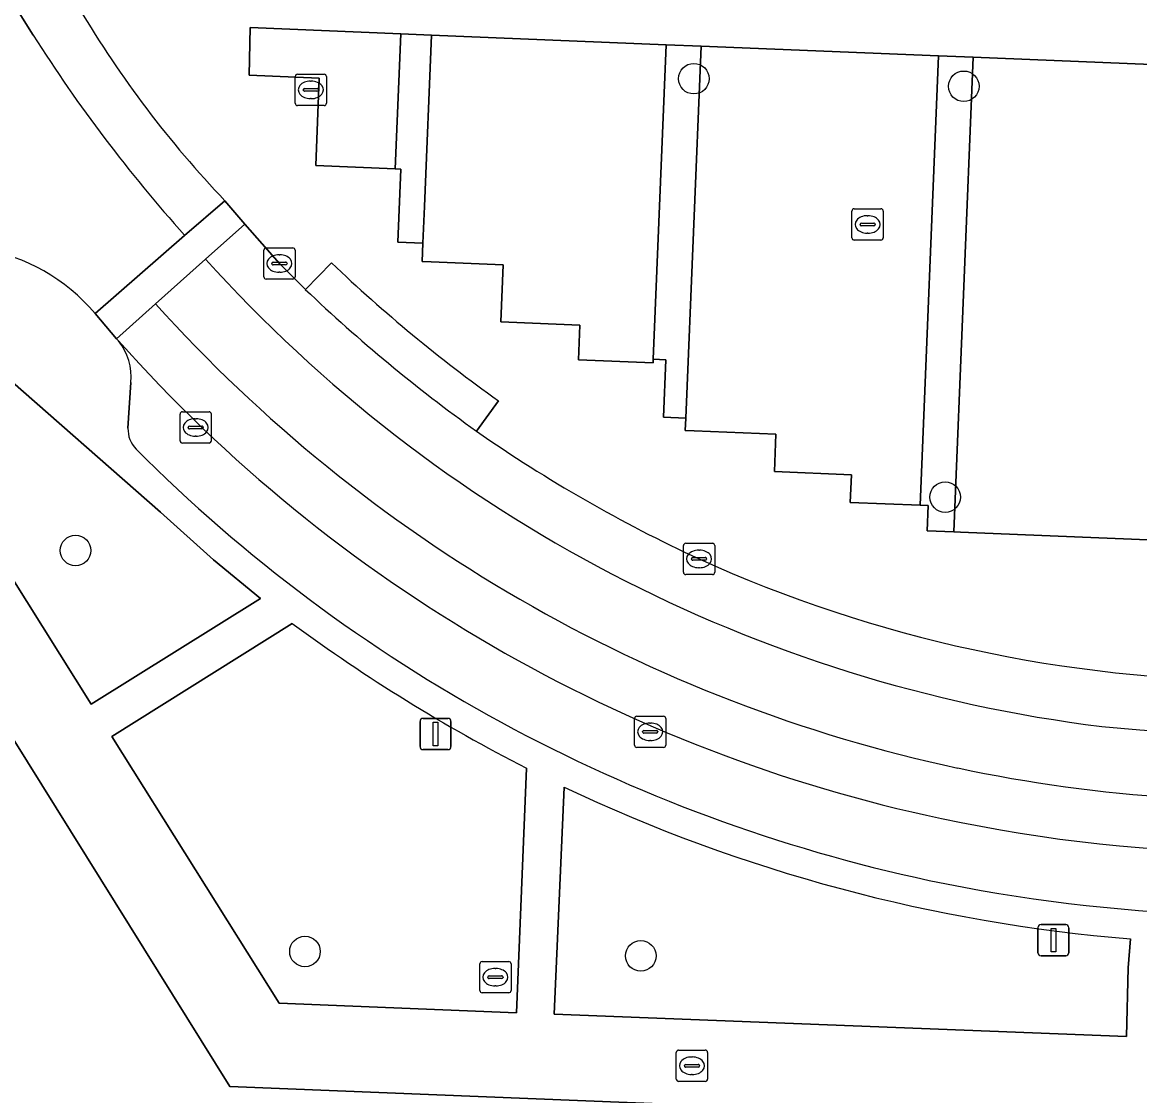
# Model space of a CAD drawing. Extents: x 160077 to 160948, y 386481 to 387498.
# Drawn here: x 160544.36 to 160580.09, y 386845.16 to 386879.51 of the extents above; entities that cross this region are included whole.
import ezdxf

# ---------------------------------------------------------------- set-up
doc = ezdxf.new("R2010")
doc.units = 0
for name, color, linetype in [('IMGEO_Boom', 7, 'Continuous'), ('IMGEO_Brandkraan', 7, 'Continuous'), ('IMGEO_Erf', 7, 'Continuous'), ('IMGEO_Groenvoorziening', 7, 'Continuous'), ('IMGEO_Kolk', 7, 'Continuous'), ('IMGEO_Lichtmast', 7, 'Continuous'), ('IMGEO_Parkeervlak_open', 7, 'Continuous'), ('IMGEO_Rijbaan_lokaal_gesloten', 7, 'Continuous'), ('IMGEO_Rijbaan_lokaal_open', 7, 'Continuous'), ('IMGEO_Rioolput', 7, 'Continuous'), ('IMGEO_Voetpad_open', 7, 'Continuous')]:
    doc.layers.add(name, color=color, linetype=linetype)

msp = doc.modelspace()

# ---------------------------------------------------------------- linework, layer by layer
at = {"layer": 'IMGEO_Boom'}
for centre in [(160565.835, 386877.705), (160574.468, 386877.461), (160573.872, 386864.316), (160546.057, 386862.607), (160553.395, 386849.776), (160564.136, 386849.636)]:
    msp.add_circle(centre, 0.489, dxfattribs=at)
at = {"layer": 'IMGEO_Brandkraan'}
for p, q in [((160565.273, 386845.694), (160565.273, 386846.546)), ((160565.348, 386846.62), (160566.2, 386846.62)), ((160566.274, 386846.546), (160566.274, 386845.694)), ((160565.532, 386846.114), (160565.532, 386846.126)), ((160565.575, 386846.163), (160565.973, 386846.163)), ((160565.761, 386846.4), (160565.786, 386846.4)), ((160566.016, 386846.126), (160566.016, 386846.114)), ((160565.97, 386846.077), (160565.572, 386846.077)), ((160565.784, 386845.84), (160565.759, 386845.84)), ((160566.2, 386845.62), (160565.348, 386845.62))]:
    msp.add_line(p, q, dxfattribs=at)
for points in [[(160565.273, 386845.694), (160565.273, 386846.546)], [(160565.348, 386846.62), (160566.2, 386846.62)], [(160566.274, 386846.546), (160566.274, 386845.694)], [(160566.2, 386845.62), (160565.348, 386845.62)]]:
    msp.add_lwpolyline(points, dxfattribs=at)
for centre, radius, start, end in [((160565.35, 386846.544), 0.0765, 91.552, 178.448), ((160565.35, 386846.544), 0.0765, 91.552, 178.448), ((160566.198, 386846.544), 0.0765, 1.552, 88.448), ((160566.198, 386846.544), 0.0765, 1.552, 88.448), ((160565.572, 386846.123), 0.0403, 85.8775, 175.7526), ((160565.569, 386846.113), 0.0366, 178.938, 274.7102), ((160565.973, 386846.12), 0.043, 264.8664, 352.4533), ((160565.977, 386846.125), 0.0386, 1.7309, 96.639), ((160565.35, 386845.696), 0.0765, 181.552, 268.448), ((160565.35, 386845.696), 0.0765, 181.552, 268.448), ((160566.198, 386845.696), 0.0765, 271.552, 358.448), ((160566.198, 386845.696), 0.0765, 271.552, 358.448)]:
    msp.add_arc(centre, radius, start, end, dxfattribs=at)
for centre, major_axis, ratio, start_param, end_param in [((160565.76, 386846.12), (-0.387, 0.002), 0.722429, 4.712389, 7.853982), ((160565.785, 386846.12), (-0.39, 0.002), 0.717154, 1.570796, 4.712389)]:
    msp.add_ellipse(centre, major_axis=major_axis, ratio=ratio, start_param=start_param, end_param=end_param, dxfattribs=at)
at = {"layer": 'IMGEO_Erf'}
msp.add_lwpolyline([(160593.096, 386843.756), (160550.987, 386845.461), (160541.296, 386860.993), (160536.229, 386857.832), (160536.399, 386857.56), (160536.098, 386857.373), (160539.214, 386852.368), (160539.479, 386852.533), (160539.567, 386852.391), (160539.654, 386852.252), (160539.394, 386852.091), (160542.443, 386847.193), (160542.77, 386847.397), (160542.85, 386847.268), (160542.928, 386847.142), (160542.627, 386846.954), (160545.689, 386842.035)], dxfattribs=at)
at = {"layer": 'IMGEO_Groenvoorziening'}
msp.add_lwpolyline([(160543.591, 386868.375), (160540.923, 386866.665), (160546.561, 386857.69), (160551.973, 386861.066), (160550.465, 386862.304), (160548.779, 386863.829)], close=True, dxfattribs=at)
for points in [[(160552.99, 386860.275), (160547.222, 386856.656), (160552.567, 386848.125), (160560.157, 386847.818), (160560.482, 386855.644)], [(160561.681, 386855.037), (160561.371, 386847.774), (160579.673, 386847.053), (160579.73, 386849.257), (160579.797, 386850.18)]]:
    msp.add_lwpolyline(points, dxfattribs=at)
for centre, radius, start, end in [((160584.904, 386903.53), 53.754, 233.5794, 242.978), ((160584.064, 386902.307), 52.302, 244.6624, 265.3209)]:
    msp.add_arc(centre, radius, start, end, dxfattribs=at)
at = {"layer": 'IMGEO_Kolk'}
for p, q in [((160553.083, 386876.92), (160553.083, 386877.772)), ((160553.158, 386877.846), (160554.01, 386877.846)), ((160553.571, 386877.626), (160553.596, 386877.626)), ((160554.084, 386877.772), (160554.084, 386876.92)), ((160553.342, 386877.34), (160553.342, 386877.352)), ((160553.78, 386877.303), (160553.382, 386877.303)), ((160553.385, 386877.389), (160553.783, 386877.389)), ((160553.826, 386877.352), (160553.826, 386877.34)), ((160554.01, 386876.846), (160553.158, 386876.846)), ((160553.594, 386877.066), (160553.569, 386877.066)), ((160570.891, 386872.615), (160570.891, 386873.467)), ((160570.966, 386873.541), (160571.818, 386873.541)), ((160571.379, 386873.321), (160571.404, 386873.321)), ((160571.892, 386873.467), (160571.892, 386872.615)), ((160571.15, 386873.035), (160571.15, 386873.047)), ((160571.588, 386872.998), (160571.19, 386872.998)), ((160571.193, 386873.084), (160571.591, 386873.084)), ((160571.634, 386873.047), (160571.634, 386873.035)), ((160571.818, 386872.541), (160570.966, 386872.541)), ((160571.402, 386872.761), (160571.377, 386872.761)), ((160552.078, 386871.364), (160552.078, 386872.216)), ((160552.153, 386872.29), (160553.005, 386872.29)), ((160553.079, 386872.216), (160553.079, 386871.364)), ((160552.38, 386871.833), (160552.778, 386871.833)), ((160552.566, 386872.07), (160552.591, 386872.07)), ((160552.337, 386871.784), (160552.337, 386871.796)), ((160552.775, 386871.747), (160552.377, 386871.747)), ((160552.589, 386871.51), (160552.564, 386871.51)), ((160552.821, 386871.796), (160552.821, 386871.784)), ((160553.005, 386871.29), (160552.153, 386871.29)), ((160549.399, 386866.119), (160549.399, 386866.971)), ((160549.474, 386867.045), (160550.326, 386867.045)), ((160549.887, 386866.825), (160549.912, 386866.825)), ((160550.4, 386866.971), (160550.4, 386866.119)), ((160549.658, 386866.539), (160549.658, 386866.551)), ((160550.096, 386866.502), (160549.698, 386866.502)), ((160549.701, 386866.588), (160550.099, 386866.588)), ((160550.142, 386866.551), (160550.142, 386866.539)), ((160549.91, 386866.265), (160549.885, 386866.265)), ((160550.326, 386866.045), (160549.474, 386866.045)), ((160565.501, 386861.911), (160565.501, 386862.763)), ((160565.576, 386862.837), (160566.428, 386862.837)), ((160565.989, 386862.617), (160566.014, 386862.617)), ((160566.502, 386862.763), (160566.502, 386861.911)), ((160565.76, 386862.331), (160565.76, 386862.343)), ((160566.198, 386862.294), (160565.8, 386862.294)), ((160565.803, 386862.38), (160566.201, 386862.38)), ((160566.244, 386862.343), (160566.244, 386862.331)), ((160566.428, 386861.837), (160565.576, 386861.837)), ((160566.012, 386862.057), (160565.987, 386862.057)), ((160563.937, 386856.38), (160563.937, 386857.232)), ((160564.012, 386857.306), (160564.864, 386857.306)), ((160564.938, 386857.232), (160564.938, 386856.38)), ((160564.196, 386856.8), (160564.196, 386856.812)), ((160564.239, 386856.849), (160564.637, 386856.849)), ((160564.425, 386857.086), (160564.45, 386857.086)), ((160564.68, 386856.812), (160564.68, 386856.8)), ((160564.634, 386856.763), (160564.236, 386856.763)), ((160564.448, 386856.526), (160564.423, 386856.526)), ((160564.864, 386856.306), (160564.012, 386856.306))]:
    msp.add_line(p, q, dxfattribs=at)
for points in [[(160553.083, 386876.92), (160553.083, 386877.772)], [(160553.158, 386877.846), (160554.01, 386877.846)], [(160554.084, 386877.772), (160554.084, 386876.92)], [(160554.01, 386876.846), (160553.158, 386876.846)], [(160570.891, 386872.615), (160570.891, 386873.467)], [(160570.966, 386873.541), (160571.818, 386873.541)], [(160571.892, 386873.467), (160571.892, 386872.615)], [(160571.818, 386872.541), (160570.966, 386872.541)], [(160552.078, 386871.364), (160552.078, 386872.216)], [(160552.153, 386872.29), (160553.005, 386872.29)], [(160553.079, 386872.216), (160553.079, 386871.364)], [(160553.005, 386871.29), (160552.153, 386871.29)], [(160549.399, 386866.119), (160549.399, 386866.971)], [(160549.474, 386867.045), (160550.326, 386867.045)], [(160550.4, 386866.971), (160550.4, 386866.119)], [(160550.326, 386866.045), (160549.474, 386866.045)], [(160565.501, 386861.911), (160565.501, 386862.763)], [(160565.576, 386862.837), (160566.428, 386862.837)], [(160566.502, 386862.763), (160566.502, 386861.911)], [(160566.428, 386861.837), (160565.576, 386861.837)], [(160563.937, 386856.38), (160563.937, 386857.232)], [(160564.012, 386857.306), (160564.864, 386857.306)], [(160564.938, 386857.232), (160564.938, 386856.38)], [(160564.864, 386856.306), (160564.012, 386856.306)]]:
    msp.add_lwpolyline(points, dxfattribs=at)
for centre, radius, start, end in [((160553.16, 386877.77), 0.0765, 91.552, 178.448), ((160553.16, 386877.77), 0.0765, 91.552, 178.448), ((160554.008, 386877.77), 0.0765, 1.552, 88.448), ((160554.008, 386877.77), 0.0765, 1.552, 88.448), ((160553.382, 386877.349), 0.0403, 85.8775, 175.7526), ((160553.379, 386877.339), 0.0366, 178.938, 274.7102), ((160553.783, 386877.346), 0.043, 264.8664, 352.4533), ((160553.787, 386877.351), 0.0386, 1.7309, 96.639), ((160553.16, 386876.922), 0.0765, 181.552, 268.448), ((160553.16, 386876.922), 0.0765, 181.552, 268.448), ((160554.008, 386876.922), 0.0765, 271.552, 358.448), ((160554.008, 386876.922), 0.0765, 271.552, 358.448), ((160570.968, 386873.465), 0.0765, 91.552, 178.448), ((160570.968, 386873.465), 0.0765, 91.552, 178.448), ((160571.816, 386873.465), 0.0765, 1.552, 88.448), ((160571.816, 386873.465), 0.0765, 1.552, 88.448), ((160571.19, 386873.044), 0.0403, 85.8775, 175.7526), ((160571.187, 386873.034), 0.0366, 178.938, 274.7102), ((160571.591, 386873.041), 0.043, 264.8664, 352.4533), ((160571.595, 386873.046), 0.0386, 1.7309, 96.639), ((160570.968, 386872.617), 0.0765, 181.552, 268.448), ((160570.968, 386872.617), 0.0765, 181.552, 268.448), ((160571.816, 386872.617), 0.0765, 271.552, 358.448), ((160571.816, 386872.617), 0.0765, 271.552, 358.448), ((160552.155, 386872.214), 0.0765, 91.552, 178.448), ((160552.155, 386872.214), 0.0765, 91.552, 178.448), ((160553.003, 386872.214), 0.0765, 1.552, 88.448), ((160553.003, 386872.214), 0.0765, 1.552, 88.448), ((160552.377, 386871.793), 0.0403, 85.8775, 175.7526), ((160552.782, 386871.795), 0.0386, 1.7309, 96.639), ((160552.374, 386871.783), 0.0366, 178.938, 274.7102), ((160552.778, 386871.79), 0.043, 264.8664, 352.4533), ((160552.155, 386871.366), 0.0765, 181.552, 268.448), ((160552.155, 386871.366), 0.0765, 181.552, 268.448), ((160553.003, 386871.366), 0.0765, 271.552, 358.448), ((160553.003, 386871.366), 0.0765, 271.552, 358.448), ((160549.476, 386866.969), 0.0765, 91.552, 178.448), ((160549.476, 386866.969), 0.0765, 91.552, 178.448), ((160550.324, 386866.969), 0.0765, 1.552, 88.448), ((160550.324, 386866.969), 0.0765, 1.552, 88.448), ((160549.698, 386866.548), 0.0403, 85.8775, 175.7526), ((160549.695, 386866.538), 0.0366, 178.938, 274.7102), ((160550.099, 386866.545), 0.043, 264.8664, 352.4533), ((160550.103, 386866.55), 0.0386, 1.7309, 96.639), ((160549.476, 386866.121), 0.0765, 181.552, 268.448), ((160549.476, 386866.121), 0.0765, 181.552, 268.448), ((160550.324, 386866.121), 0.0765, 271.552, 358.448), ((160550.324, 386866.121), 0.0765, 271.552, 358.448), ((160565.578, 386862.761), 0.0765, 91.552, 178.448), ((160565.578, 386862.761), 0.0765, 91.552, 178.448), ((160566.426, 386862.761), 0.0765, 1.552, 88.448), ((160566.426, 386862.761), 0.0765, 1.552, 88.448), ((160565.8, 386862.34), 0.0403, 85.8775, 175.7526), ((160565.797, 386862.33), 0.0366, 178.938, 274.7102), ((160566.201, 386862.337), 0.043, 264.8664, 352.4533), ((160566.205, 386862.342), 0.0386, 1.7309, 96.639), ((160565.578, 386861.913), 0.0765, 181.552, 268.448), ((160565.578, 386861.913), 0.0765, 181.552, 268.448), ((160566.426, 386861.913), 0.0765, 271.552, 358.448), ((160566.426, 386861.913), 0.0765, 271.552, 358.448), ((160564.014, 386857.23), 0.0765, 91.552, 178.448), ((160564.014, 386857.23), 0.0765, 91.552, 178.448), ((160564.862, 386857.23), 0.0765, 1.552, 88.448), ((160564.862, 386857.23), 0.0765, 1.552, 88.448), ((160564.236, 386856.809), 0.0403, 85.8775, 175.7526), ((160564.233, 386856.799), 0.0366, 178.938, 274.7102), ((160564.637, 386856.806), 0.043, 264.8664, 352.4533), ((160564.641, 386856.811), 0.0386, 1.7309, 96.639), ((160564.014, 386856.382), 0.0765, 181.552, 268.448), ((160564.014, 386856.382), 0.0765, 181.552, 268.448), ((160564.862, 386856.382), 0.0765, 271.552, 358.448), ((160564.862, 386856.382), 0.0765, 271.552, 358.448)]:
    msp.add_arc(centre, radius, start, end, dxfattribs=at)
for centre, major_axis, ratio, start_param, end_param in [((160553.57, 386877.346), (-0.387, 0.002), 0.722429, 4.712389, 7.853982), ((160553.595, 386877.346), (-0.39, 0.002), 0.717154, 1.570796, 4.712389), ((160571.378, 386873.041), (-0.387, 0.002), 0.722429, 4.712389, 7.853982), ((160571.403, 386873.041), (-0.39, 0.002), 0.717154, 1.570796, 4.712389), ((160552.565, 386871.79), (-0.387, 0.002), 0.722429, 4.712389, 7.853982), ((160552.59, 386871.79), (-0.39, 0.002), 0.717154, 1.570796, 4.712389), ((160549.886, 386866.545), (-0.387, 0.002), 0.722429, 4.712389, 7.853982), ((160549.911, 386866.545), (-0.39, 0.002), 0.717154, 1.570796, 4.712389), ((160565.988, 386862.337), (-0.387, 0.002), 0.722429, 4.712389, 7.853982), ((160566.013, 386862.337), (-0.39, 0.002), 0.717154, 1.570796, 4.712389), ((160564.424, 386856.806), (-0.387, 0.002), 0.722429, 4.712389, 7.853982), ((160564.449, 386856.806), (-0.39, 0.002), 0.717154, 1.570796, 4.712389)]:
    msp.add_ellipse(centre, major_axis=major_axis, ratio=ratio, start_param=start_param, end_param=end_param, dxfattribs=at)
at = {"layer": 'IMGEO_Lichtmast'}
for p, q in [((160557.175, 386857.236), (160557.965, 386857.236)), ((160557.965, 386857.236), (160557.175, 386857.236)), ((160557.075, 386856.336), (160557.075, 386857.136)), ((160557.075, 386857.136), (160557.075, 386856.336)), ((160558.065, 386857.136), (160558.065, 386856.336)), ((160558.065, 386856.336), (160558.065, 386857.136)), ((160557.965, 386856.236), (160557.175, 386856.236)), ((160557.175, 386856.236), (160557.965, 386856.236)), ((160576.839, 386849.738), (160576.839, 386850.538)), ((160576.839, 386850.538), (160576.839, 386849.738)), ((160576.939, 386850.638), (160577.729, 386850.638)), ((160577.729, 386850.638), (160576.939, 386850.638)), ((160577.829, 386850.538), (160577.829, 386849.738)), ((160577.829, 386849.738), (160577.829, 386850.538)), ((160577.729, 386849.638), (160576.939, 386849.638)), ((160576.939, 386849.638), (160577.729, 386849.638))]:
    msp.add_line(p, q, dxfattribs=at)
for points in [[(160557.495, 386857.111), (160557.645, 386857.111), (160557.645, 386856.361), (160557.495, 386856.361), (160557.495, 386857.111)], [(160577.259, 386850.513), (160577.409, 386850.513), (160577.409, 386849.763), (160577.259, 386849.763), (160577.259, 386850.513)]]:
    msp.add_lwpolyline(points, dxfattribs=at)
for centre, start, end in [((160557.175, 386857.136), 90, 180), ((160557.175, 386857.136), 90, 180), ((160557.965, 386857.136), 0, 90), ((160557.965, 386857.136), 360, 90), ((160557.175, 386856.336), 180, 270), ((160557.175, 386856.336), 180, 270), ((160557.965, 386856.336), 270, 0), ((160557.965, 386856.336), 270, 0), ((160576.939, 386850.538), 90, 180), ((160576.939, 386850.538), 90, 180), ((160577.729, 386850.538), 0, 90), ((160577.729, 386850.538), 360, 90), ((160576.939, 386849.738), 180, 270), ((160576.939, 386849.738), 180, 270), ((160577.729, 386849.738), 270, 0), ((160577.729, 386849.738), 270, 0)]:
    msp.add_arc(centre, 0.1, start, end, dxfattribs=at)
at = {"layer": 'IMGEO_Parkeervlak_open'}
msp.add_lwpolyline([(160547.824, 386867.984), (160547.734, 386866.519)], dxfattribs=at)
for centre, radius, start, end in [((160583.842, 386901.725), 48.747, 221.6767, 258.0597), ((160545.996, 386868.167), 1.837, 354.2685, 38.5433), ((160548.637, 386866.485), 0.904, 177.8382, 224.4554), ((160583.939, 386901.719), 50.78, 224.9358, 257.98), ((160584.247, 386903.129), 50.204, 257.9399, 281.2816), ((160584.181, 386903.517), 52.59, 258.1309, 277.7904)]:
    msp.add_arc(centre, radius, start, end, dxfattribs=at)
at = {"layer": 'IMGEO_Rijbaan_lokaal_gesloten'}
for points in [[(160539.631, 386890.344), (160538.221, 386889.455), (160544.704, 386879.095)], [(160549.547, 386872.692), (160550.835, 386873.797)], [(160553.407, 386870.962), (160552.579, 386871.79), (160551.474, 386873.045), (160550.217, 386871.934)], [(160548.616, 386870.504), (160547.368, 386869.385), (160547.433, 386869.312)]]:
    msp.add_lwpolyline(points, dxfattribs=at)
msp.add_lwpolyline([(160550.217, 386871.934), (160551.474, 386873.045), (160550.835, 386873.797), (160549.547, 386872.692), (160546.684, 386870.187), (160547.368, 386869.385), (160548.616, 386870.504)], close=True, dxfattribs=at)
for centre, radius, start, end in [((160575.626, 386897.39), 34.223, 210.6416, 223.5825), ((160585.557, 386904.962), 48.353, 212.3406, 221.8645), ((160584.565, 386902.812), 46.187, 221.9544, 262.9309), ((160588.586, 386907.837), 50.964, 226.3483, 234.352), ((160584.34, 386902.618), 48.037, 221.9538, 257.9089), ((160583.842, 386901.725), 48.747, 221.6767, 258.0597), ((160585.899, 386905.241), 47.294, 235.1647, 245.1204), ((160584.002, 386902.015), 43.57, 245.5983, 269.917), ((160583.702, 386905.289), 48.553, 264.3015, 287.266), ((160584.258, 386902.706), 48.105, 258.0268, 291.1405), ((160584.247, 386903.129), 50.204, 257.9399, 281.2816)]:
    msp.add_arc(centre, radius, start, end, dxfattribs=at)
at = {"layer": 'IMGEO_Rijbaan_lokaal_open'}
for points in [[(160544.704, 386879.095), (160538.221, 386889.455), (160534.983, 386887.359), (160536.687, 386884.668)], [(160546.684, 386870.187), (160549.547, 386872.692)], [(160550.217, 386871.934), (160548.616, 386870.504)]]:
    msp.add_lwpolyline(points, dxfattribs=at)
for centre, radius, start, end in [((160585.557, 386904.962), 48.353, 212.3406, 221.8645), ((160542.078, 386866.321), 6.013, 40.0057, 120.5657), ((160584.565, 386902.812), 46.187, 221.9544, 262.9309), ((160584.34, 386902.618), 48.037, 221.9538, 257.9089), ((160583.702, 386905.289), 48.553, 264.3015, 287.266), ((160584.258, 386902.706), 48.105, 258.0268, 291.1405)]:
    msp.add_arc(centre, radius, start, end, dxfattribs=at)
at = {"layer": 'IMGEO_Rioolput'}
for p, q in [((160558.987, 386848.527), (160558.987, 386849.379)), ((160559.062, 386849.453), (160559.914, 386849.453)), ((160559.988, 386849.379), (160559.988, 386848.527)), ((160559.246, 386848.947), (160559.246, 386848.959)), ((160559.289, 386848.996), (160559.687, 386848.996)), ((160559.475, 386849.233), (160559.5, 386849.233)), ((160559.73, 386848.959), (160559.73, 386848.947)), ((160559.684, 386848.91), (160559.286, 386848.91)), ((160559.498, 386848.673), (160559.473, 386848.673)), ((160559.914, 386848.453), (160559.062, 386848.453))]:
    msp.add_line(p, q, dxfattribs=at)
for points in [[(160558.987, 386848.527), (160558.987, 386849.379)], [(160559.062, 386849.453), (160559.914, 386849.453)], [(160559.988, 386849.379), (160559.988, 386848.527)], [(160559.914, 386848.453), (160559.062, 386848.453)]]:
    msp.add_lwpolyline(points, dxfattribs=at)
for centre, radius, start, end in [((160559.064, 386849.377), 0.0765, 91.552, 178.448), ((160559.064, 386849.377), 0.0765, 91.552, 178.448), ((160559.912, 386849.377), 0.0765, 1.552, 88.448), ((160559.912, 386849.377), 0.0765, 1.552, 88.448), ((160559.286, 386848.956), 0.0403, 85.8775, 175.7526), ((160559.283, 386848.946), 0.0366, 178.938, 274.7102), ((160559.687, 386848.953), 0.043, 264.8664, 352.4533), ((160559.691, 386848.958), 0.0386, 1.7309, 96.639), ((160559.064, 386848.529), 0.0765, 181.552, 268.448), ((160559.064, 386848.529), 0.0765, 181.552, 268.448), ((160559.912, 386848.529), 0.0765, 271.552, 358.448), ((160559.912, 386848.529), 0.0765, 271.552, 358.448)]:
    msp.add_arc(centre, radius, start, end, dxfattribs=at)
for centre, major_axis, ratio, start_param, end_param in [((160559.474, 386848.953), (-0.387, 0.002), 0.722429, 4.712389, 7.853982), ((160559.499, 386848.953), (-0.39, 0.002), 0.717154, 1.570796, 4.712389)]:
    msp.add_ellipse(centre, major_axis=major_axis, ratio=ratio, start_param=start_param, end_param=end_param, dxfattribs=at)
at = {"layer": 'IMGEO_Voetpad_open'}
for points in [[(160581.659, 386862.894), (160574.367, 386863.194), (160574.147, 386863.203), (160573.294, 386863.238), (160573.327, 386864.046), (160573.068, 386864.057), (160570.839, 386864.148), (160570.876, 386865.031), (160568.41, 386865.132), (160568.459, 386866.328), (160565.847, 386866.435), (160565.557, 386866.447), (160565.573, 386866.846), (160564.859, 386866.875), (160564.934, 386868.708), (160564.532, 386868.725), (160564.528, 386868.611), (160562.141, 386868.709), (160562.187, 386869.821), (160559.917, 386869.915), (160559.662, 386869.925), (160559.737, 386871.748), (160557.434, 386871.843), (160557.144, 386871.855), (160557.168, 386872.444), (160556.369, 386872.477), (160556.465, 386874.811), (160556.281, 386874.819), (160553.739, 386874.923), (160553.854, 386877.722), (160551.606, 386877.815), (160551.644, 386879.339), (160556.458, 386879.142), (160557.441, 386879.101), (160564.946, 386878.793), (160566.064, 386878.746), (160573.66, 386878.434), (160574.77, 386878.388), (160582.282, 386878.08)], [(160539.02, 386871.499), (160535.996, 386869.579), (160535.795, 386869.424), (160540.451, 386862.348), (160541.296, 386860.993), (160550.987, 386845.461), (160593.096, 386843.756), (160596.088, 386843.636), (160596.243, 386847.636), (160599.05, 386848.312), (160603.434, 386849.369), (160666.813, 386871.238), (160668.825, 386871.932), (160676.694, 386874.549)], [(160550.835, 386873.797), (160551.474, 386873.045), (160552.579, 386871.79), (160553.407, 386870.962), (160554.246, 386871.811)], [(160554.246, 386871.811), (160553.407, 386870.962)], [(160547.433, 386869.312), (160547.368, 386869.385), (160546.684, 386870.187)], [(160547.734, 386866.519), (160547.824, 386867.984)], [(160559.581, 386867.4), (160558.884, 386866.423)], [(160558.884, 386866.423), (160559.581, 386867.4)], [(160560.482, 386855.644), (160560.157, 386847.818), (160552.567, 386848.125), (160547.222, 386856.656), (160552.99, 386860.275)], [(160579.797, 386850.18), (160579.73, 386849.257), (160579.673, 386847.053), (160561.371, 386847.774), (160561.681, 386855.037)]]:
    msp.add_lwpolyline(points, dxfattribs=at)
for points in [[(160556.458, 386879.142), (160551.644, 386879.339), (160551.606, 386877.815), (160553.854, 386877.722), (160553.739, 386874.923), (160556.281, 386874.819)], [(160557.441, 386879.101), (160556.458, 386879.142), (160556.281, 386874.819), (160556.465, 386874.811), (160556.369, 386872.477), (160557.168, 386872.444), (160557.216, 386873.619)], [(160564.946, 386878.793), (160557.441, 386879.101), (160557.216, 386873.619), (160557.168, 386872.444), (160557.144, 386871.855), (160557.434, 386871.843), (160559.737, 386871.748), (160559.662, 386869.925), (160559.917, 386869.915), (160562.187, 386869.821), (160562.141, 386868.709), (160564.528, 386868.611), (160564.532, 386868.725)], [(160566.064, 386878.746), (160564.946, 386878.793), (160564.532, 386868.725), (160564.934, 386868.708), (160564.859, 386866.875), (160565.573, 386866.846)], [(160573.66, 386878.434), (160566.064, 386878.746), (160565.573, 386866.846), (160565.557, 386866.447), (160565.847, 386866.435), (160568.459, 386866.328), (160568.41, 386865.132), (160570.876, 386865.031), (160570.839, 386864.148), (160573.068, 386864.057)], [(160574.77, 386878.388), (160573.66, 386878.434), (160573.068, 386864.057), (160573.327, 386864.046), (160573.294, 386863.238), (160574.147, 386863.203)], [(160582.282, 386878.08), (160574.77, 386878.388), (160574.147, 386863.203), (160574.367, 386863.194), (160581.659, 386862.894)], [(160550.465, 386862.304), (160551.973, 386861.066), (160546.561, 386857.69), (160540.923, 386866.665), (160543.591, 386868.375), (160548.779, 386863.829)]]:
    msp.add_lwpolyline(points, close=True, dxfattribs=at)
for centre, radius, start, end in [((160575.626, 386897.39), 34.223, 210.6416, 223.5825), ((160542.078, 386866.321), 6.013, 40.0057, 120.5657), ((160588.081, 386907.302), 49.035, 226.3683, 234.4635), ((160588.081, 386907.302), 49.035, 226.3683, 234.4635), ((160588.586, 386907.837), 50.964, 226.3483, 234.352), ((160545.996, 386868.167), 1.837, 354.2685, 38.5433), ((160548.637, 386866.485), 0.904, 177.8382, 224.4554), ((160585.899, 386905.241), 47.294, 235.1647, 245.1204), ((160583.939, 386901.719), 50.78, 224.9358, 257.98), ((160584.002, 386902.015), 43.57, 245.5983, 269.917), ((160584.904, 386903.53), 53.754, 233.5794, 242.978), ((160584.064, 386902.307), 52.302, 244.6624, 265.3209), ((160584.181, 386903.517), 52.59, 258.1309, 277.7904)]:
    msp.add_arc(centre, radius, start, end, dxfattribs=at)

doc.saveas('drawing.dxf')
